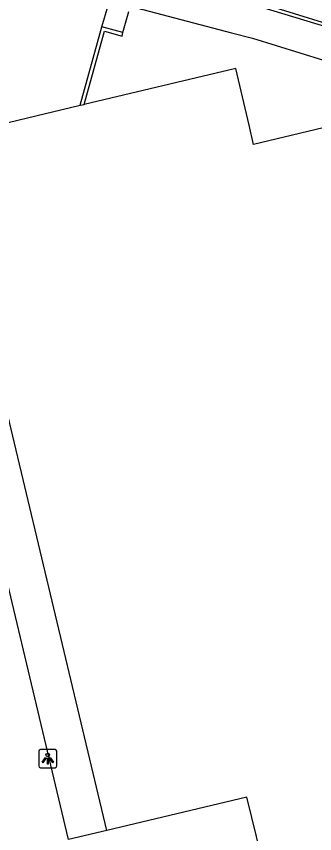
# Model space of a CAD drawing. Extents: x 160676 to 161153, y 383244 to 383713.
# Drawn here: x 160892.41 to 160908.82, y 383507.76 to 383552.73 of the extents above; entities that cross this region are included whole.
import ezdxf

# ---------------------------------------------------------------- set-up
doc = ezdxf.new("R2010")
doc.units = 0
for name, color, linetype in [('IMGEO_Fietspad_gesloten', 7, 'Continuous'), ('IMGEO_Lichtpunt', 7, 'Continuous'), ('IMGEO_Muur', 7, 'Continuous'), ('IMGEO_Pand', 7, 'Continuous'), ('IMGEO_Voetpad_open', 7, 'Continuous')]:
    doc.layers.add(name, color=color, linetype=linetype)

msp = doc.modelspace()

# ---------------------------------------------------------------- linework, layer by layer
at = {"layer": 'IMGEO_Fietspad_gesloten'}
msp.add_arc((160881.804, 383467.296), 91.58, 65.85393, 75.70457, dxfattribs=at)
at = {"layer": 'IMGEO_Lichtpunt'}
for p, q in [((160893.644, 383512.289), (160893.644, 383511.482)), ((160893.644, 383512.289), (160893.644, 383511.482)), ((160894.546, 383512.384), (160893.738, 383512.384)), ((160894.546, 383512.384), (160893.738, 383512.384)), ((160894.64, 383511.482), (160894.64, 383512.289)), ((160894.64, 383511.482), (160894.64, 383512.289)), ((160893.738, 383511.388), (160894.546, 383511.388)), ((160893.738, 383511.388), (160894.546, 383511.388))]:
    msp.add_line(p, q, dxfattribs=at)
for points in [[(160894.018, 383511.953), (160894.057, 383511.925), (160893.869, 383511.663), (160893.831, 383511.69), (160894.018, 383511.953)], [(160894.12, 383511.905), (160894.167, 383511.905), (160894.167, 383511.583), (160894.12, 383511.583), (160894.12, 383511.905)], [(160894.23, 383511.925), (160894.268, 383511.952), (160894.455, 383511.69), (160894.416, 383511.662), (160894.23, 383511.925)]]:
    msp.add_lwpolyline(points, dxfattribs=at)
msp.add_circle((160894.143, 383512.087), 0.0994, dxfattribs=at)
for centre, start, end in [((160893.738, 383512.289), 90, 180), ((160893.738, 383512.289), 90, 180), ((160894.546, 383512.289), 0, 90), ((160894.546, 383512.289), 0, 90), ((160893.738, 383511.482), 180, 270), ((160893.738, 383511.482), 180, 270), ((160894.546, 383511.482), 270, 0), ((160894.546, 383511.482), 270, 360)]:
    msp.add_arc(centre, 0.0946, start, end, dxfattribs=at)
at = {"layer": 'IMGEO_Muur'}
for points in [[(160898.038, 383555.497), (160905.919, 383553.429), (160909.478, 383552.344), (160909.9, 383552.197), (160912.048, 383551.434), (160913.033, 383551.067), (160913.126, 383551.032)], [(160898.647, 383553.196), (160897.705, 383553.477), (160898.183, 383555.263), (160905.791, 383553.265), (160909.597, 383552.11), (160912.211, 383551.165), (160912.969, 383550.889), (160913.116, 383550.287), (160913.753, 383547.673)], [(160895.929, 383547.835), (160897.119, 383552.158)], [(160896.146, 383547.886), (160897.265, 383551.906), (160898.231, 383551.646), (160898.278, 383551.843)], [(160898.278, 383551.843), (160897.119, 383552.158)]]:
    msp.add_lwpolyline(points, dxfattribs=at)
at = {"layer": 'IMGEO_Pand'}
for points in [[(160910.13, 383546.802), (160905.464, 383545.682), (160905.215, 383546.74), (160904.484, 383549.867), (160896.146, 383547.886)], [(160889.801, 383546.379), (160890.032, 383546.434), (160895.926, 383547.834), (160895.929, 383547.835)], [(160895.929, 383547.835), (160896.146, 383547.886)], [(160897.386, 383507.933), (160889.292, 383541.869), (160888.301, 383546.023)], [(160907.562, 383497.909), (160911.114, 383498.753), (160909.883, 383503.976), (160906.697, 383503.194), (160905.085, 383509.775), (160897.386, 383507.933)]]:
    msp.add_lwpolyline(points, dxfattribs=at)
at = {"layer": 'IMGEO_Voetpad_open'}
for points in [[(160897.119, 383552.158), (160897.457, 383553.323)], [(160898.647, 383553.196), (160898.676, 383553.288), (160904.25, 383551.83), (160905.399, 383551.525), (160909.301, 383550.316), (160910.13, 383546.802)], [(160898.278, 383551.843), (160898.593, 383553.004)], [(160897.386, 383507.933), (160895.279, 383507.435), (160890.493, 383527.494), (160886.195, 383545.514)]]:
    msp.add_lwpolyline(points, dxfattribs=at)

doc.saveas('drawing.dxf')
